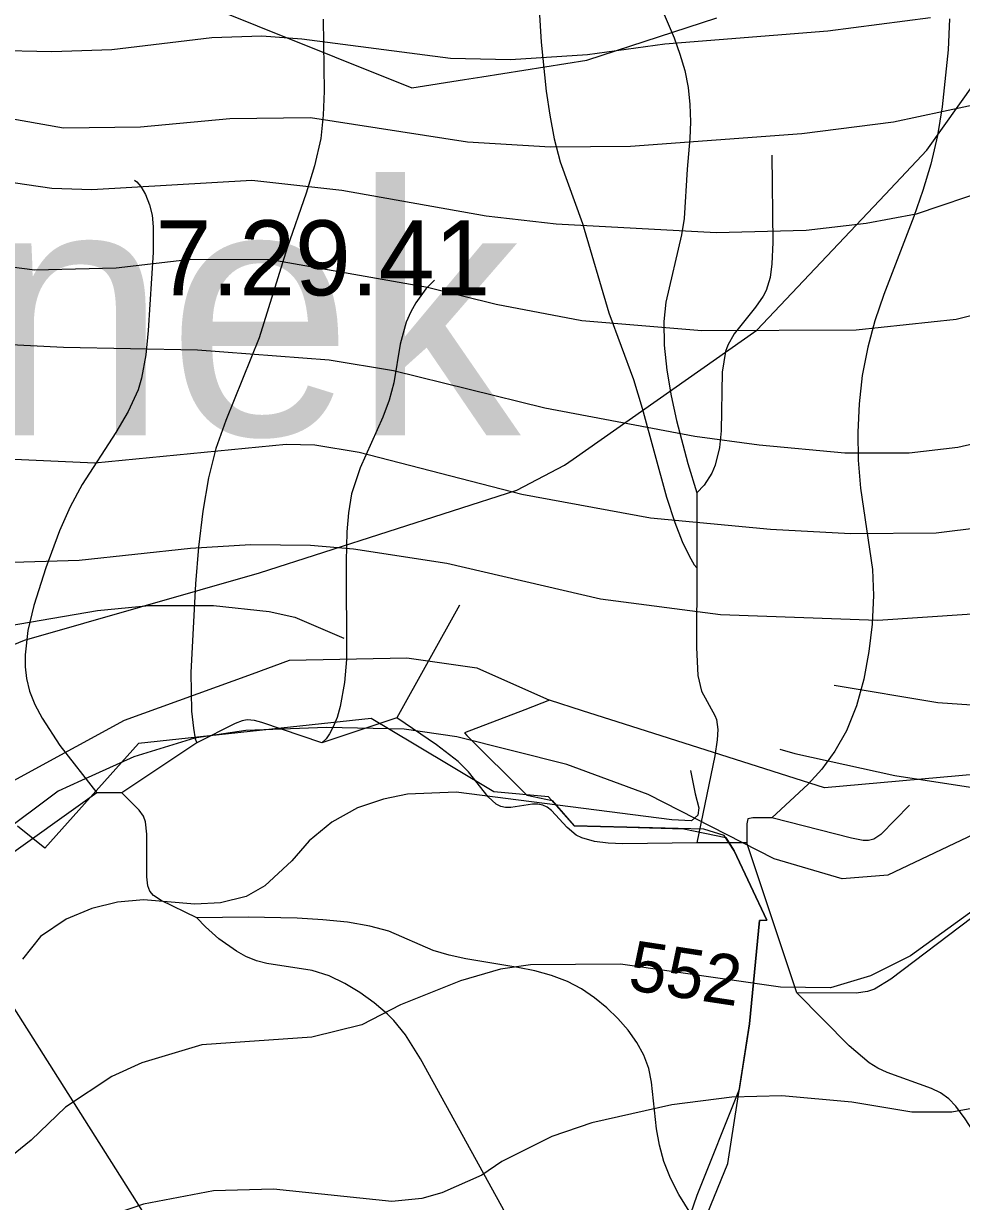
# Model space of a CAD drawing. Extents: x -709584 to -702006, y -1161789 to -1157496.
# Drawn here: x -706906.7 to -706719.1, y -1158698.7 to -1158463.2 of the extents above; entities that cross this region are included whole.
import ezdxf

# ---------------------------------------------------------------- set-up
doc = ezdxf.new("R2010")
doc.units = 0
for name, color, linetype in [('103_hranice KÚ', 7, 'Continuous'), ('104_název KÚ', 7, 'Continuous'), ('120_vrstevnice hlavní', 7, 'Continuous'), ('121_vrstevnice hlavní_popis', 7, 'Continuous'), ('122_vrstevnice základní', 7, 'Continuous'), ('408_BPEJ_linie', 7, 'Continuous'), ('409_BPEJ_popis', 7, 'Continuous'), ('411_akumulovaný odtok', 7, 'Continuous'), ('501_vodní tok', 7, 'Continuous')]:
    doc.layers.add(name, color=color, linetype=linetype)

msp = doc.modelspace()

# ---------------------------------------------------------------- linework, layer by layer
at = {"layer": '103_hranice KÚ'}
msp.add_lwpolyline([(-706792.98, -1158757.78), (-706765.83, -1158691.13), (-706761.49, -1158663.2), (-706760.89, -1158657.03), (-706759.47, -1158642.55), (-706758.03, -1158642.46), (-706764.53, -1158628.58), (-706766.51, -1158625.51), (-706770.62, -1158624.28), (-706786.02, -1158623.88), (-706796.57, -1158623.6), (-706801.65, -1158617.78), (-706812.63, -1158616.78), (-706828.56, -1158607.24), (-706837.14, -1158602.11), (-706883.7, -1158607.17), (-706902.42, -1158628.07), (-706907.88, -1158623.65)], dxfattribs=at)
msp.add_lwpolyline([(-706792.98, -1158757.78), (-706765.83, -1158691.13), (-706761.49, -1158663.2), (-706760.89, -1158657.03), (-706759.47, -1158642.55), (-706758.03, -1158642.46), (-706764.53, -1158628.58), (-706766.51, -1158625.51), (-706770.62, -1158624.28), (-706786.02, -1158623.88), (-706796.57, -1158623.6), (-706801.65, -1158617.78), (-706812.63, -1158616.78), (-706828.56, -1158607.24), (-706837.14, -1158602.11), (-706883.7, -1158607.17), (-706902.42, -1158628.07), (-706907.88, -1158623.65)], dxfattribs=at)
at = {"layer": '120_vrstevnice hlavní'}
for points in [[(-706915.84, -1158526.99), (-706898.7, -1158527.85), (-706871.84, -1158528.42), (-706845.56, -1158530.42), (-706832.7, -1158532.56), (-706802.41, -1158539.99), (-706772.41, -1158545.71), (-706759.55, -1158547.42), (-706742.41, -1158548.99), (-706729.55, -1158548.99), (-706719.83, -1158547.85), (-706705.26, -1158544.56)], [(-706773.29, -1158612.57), (-706772.36, -1158617.22), (-706771.62, -1158620.01), (-706771.8, -1158621.5), (-706773.1, -1158622.61), (-706777.01, -1158622.43), (-706820.12, -1158616.85), (-706829.84, -1158617.28), (-706834.7, -1158618.28), (-706839.84, -1158620), (-706844.98, -1158622.85), (-706849.56, -1158626.57), (-706852.98, -1158630.57), (-706858.41, -1158635.57), (-706862.13, -1158637.71), (-706867.27, -1158639), (-706872.41, -1158639.28), (-706882.7, -1158638.43), (-706887.84, -1158638.85), (-706892.99, -1158640.14), (-706898.13, -1158642.28), (-706903.27, -1158645.71), (-706906.84, -1158650.28)]]:
    msp.add_lwpolyline(points, dxfattribs=at)
at = {"layer": '122_vrstevnice základní'}
for points in [[(-706725.26, -1158461.99), (-706745.84, -1158464.7), (-706778.41, -1158467.28), (-706793.84, -1158469.42), (-706809.27, -1158470.42), (-706821.27, -1158470.13), (-706850.98, -1158466.28), (-706858.98, -1158465.7), (-706868.98, -1158465.99), (-706888.99, -1158468.42), (-706900.99, -1158468.85), (-706912.99, -1158468.56), (-706924.99, -1158467.28), (-706934.99, -1158465.13), (-706954.99, -1158462.13)], [(-707219.14, -1158470.42), (-707187.57, -1158488.99), (-707177.29, -1158493.85), (-707160.14, -1158499.71), (-707144.71, -1158502.56), (-707125.85, -1158504.85), (-707089.85, -1158506.56), (-707032.99, -1158506.85), (-706943.99, -1158502.85), (-706932.42, -1158504.42), (-706916.42, -1158510.85), (-706904.42, -1158512.42), (-706888.13, -1158511.99), (-706873.27, -1158510.28), (-706857.23, -1158510.37), (-706825.84, -1158515.85), (-706812.12, -1158519.28), (-706794.98, -1158522.56), (-706770.98, -1158524.56), (-706740.12, -1158524.42), (-706720.12, -1158522.28), (-706708.12, -1158519.28)], [(-706914.13, -1158481.28), (-706898.7, -1158483.99), (-706883.27, -1158483.85), (-706865.41, -1158482.13), (-706849.28, -1158481.95), (-706817.84, -1158486.85), (-706801.27, -1158487.85), (-706785.27, -1158487.7), (-706750.98, -1158485.13), (-706732.69, -1158482.85), (-706712.69, -1158478.56)], [(-706698.12, -1158491.13), (-706728.12, -1158501.28), (-706738.12, -1158503.13), (-706750.12, -1158504.56), (-706768.12, -1158504.99), (-706800.12, -1158503.28), (-706814.12, -1158501.71), (-706842.98, -1158496.56), (-706860.98, -1158494.56), (-706892.99, -1158496.42), (-706900.99, -1158496.13), (-706910.99, -1158494.71)], [(-706933.56, -1158549.14), (-706892.42, -1158550.99), (-706854.13, -1158547.28), (-706848.41, -1158547.42), (-706839.56, -1158548.85), (-706806.98, -1158557.28), (-706781.27, -1158561.99), (-706757.27, -1158564.28), (-706741.26, -1158565.14), (-706724.12, -1158564.99), (-706714.98, -1158563.85)], [(-706708.98, -1158580.71), (-706735.84, -1158582.57), (-706767.27, -1158581.42), (-706791.27, -1158578.28), (-706822, -1158571.16), (-706840.7, -1158568.28), (-706849.27, -1158567.56), (-706861.27, -1158567.42), (-706873.27, -1158568.14), (-706895.56, -1158570.57), (-706910.99, -1158570.99)], [(-706652.19, -1158576.86), (-706653.33, -1158576.86), (-706658.35, -1158581.33), (-706669.23, -1158591.94), (-706673.7, -1158594.45), (-706681.96, -1158597.75), (-706689.55, -1158599.14), (-706705.55, -1158600.28), (-706723.83, -1158599), (-706744.55, -1158595.57)], [(-706936.99, -1158588.28), (-706891.84, -1158580.57), (-706881.56, -1158579.57), (-706868.7, -1158579.57), (-706857.56, -1158580.71), (-706852.41, -1158581.85), (-706842.63, -1158586.06)], [(-706755.43, -1158608.28), (-706752.41, -1158609.14), (-706732.41, -1158613.57), (-706716.41, -1158616)], [(-706709.26, -1158635.14), (-706729.26, -1158649.57), (-706737.26, -1158653.57), (-706745.27, -1158656), (-706755.27, -1158655.86), (-706787.27, -1158651.28), (-706805.27, -1158651.43), (-706811.27, -1158652.28), (-706819.27, -1158654.57), (-706831.27, -1158659.43), (-706838.98, -1158663.43), (-706848.98, -1158665.86), (-706870.98, -1158667.43), (-706882.99, -1158671), (-706888.99, -1158673.71), (-706898.27, -1158679.86), (-706905.13, -1158686.43), (-706916.27, -1158695.43)], [(-706716.98, -1158680.14), (-706720.98, -1158680.86), (-706728.98, -1158680.86), (-706740.98, -1158678.86), (-706754.98, -1158677.57), (-706764.98, -1158677.86), (-706776.98, -1158679.43), (-706792.98, -1158683), (-706800.98, -1158685.71), (-706810.98, -1158690.71), (-706814.98, -1158693.43), (-706822.98, -1158697), (-706826.98, -1158698.14), (-706832.98, -1158698.71), (-706856.7, -1158696.29), (-706868.7, -1158696.57), (-706882.7, -1158699.29), (-706890.7, -1158702), (-706900.7, -1158707), (-706939.56, -1158734.43)]]:
    msp.add_lwpolyline(points, dxfattribs=at)
at = {"layer": '408_BPEJ_linie'}
for points in [[(-707049, -1158647), (-707042.67, -1158643.42), (-707037.5, -1158640.5), (-707014.28, -1158630.93), (-706966.44, -1158611.21), (-706962.77, -1158609.7), (-706906.5, -1158586.5), (-706859.5, -1158573), (-706808, -1158556.5), (-706798.5, -1158551.5), (-706796.77, -1158550.28), (-706796.71, -1158550.25), (-706760, -1158524.5), (-706734.35, -1158497.34), (-706726, -1158488.5), (-706694, -1158443.5)], [(-706875.4, -1158457.34), (-706829, -1158476), (-706818.48, -1158474.35), (-706815.02, -1158473.8), (-706794, -1158470.5), (-706768, -1158462)], [(-707049, -1158647), (-707021.5, -1158652.5), (-707018.24, -1158647.2), (-707013.5, -1158639.5), (-706984.3, -1158647.51), (-706982.5, -1158648), (-706987.06, -1158657.69), (-706990.5, -1158665), (-706961.62, -1158670.96), (-706959, -1158671.5), (-706952.5, -1158665), (-706937, -1158634.5), (-706924.51, -1158624.28), (-706920.5, -1158621), (-706905.83, -1158613.02), (-706886.5, -1158602.5), (-706860.87, -1158593.18), (-706853.5, -1158590.5), (-706830, -1158590), (-706816, -1158592), (-706801.5, -1158598.5)], [(-706801.5, -1158598.5), (-706806.41, -1158600.38), (-706818.5, -1158605), (-706817.99, -1158605.51), (-706806.13, -1158617.37), (-706806, -1158617.5), (-706800.96, -1158618.57), (-706796.57, -1158623.6), (-706786.02, -1158623.88), (-706774.62, -1158624.18), (-706766.22, -1158625.96), (-706764.53, -1158628.58), (-706758.03, -1158642.46), (-706759.47, -1158642.55), (-706760.89, -1158657.03), (-706761.49, -1158663.2), (-706763.53, -1158676.32), (-706772, -1158697.5), (-706785.5, -1158736.5), (-706789.09, -1158748.24), (-706792.98, -1158757.78), (-706793.91, -1158760.65)], [(-706712.12, -1158612.92), (-706746.5, -1158616), (-706787.91, -1158602.82), (-706794.88, -1158600.61), (-706801.5, -1158598.5)]]:
    msp.add_lwpolyline(points, dxfattribs=at)
at = {"layer": '411_akumulovaný odtok'}
for p, q in [((-706771.99, -1158557), (-706771.99, -1158572)), ((-706819.49, -1158579.5), (-706831.99, -1158602)), ((-706831.99, -1158602), (-706846.99, -1158607)), ((-706871.99, -1158607), (-706886.99, -1158617)), ((-706891.99, -1158617), (-706926.99, -1158642)), ((-706886.99, -1158617), (-706891.99, -1158617)), ((-706761.99, -1158627), (-706771.99, -1158627)), ((-706751.99, -1158657), (-706761.99, -1158627))]:
    msp.add_line(p, q, dxfattribs=at)
for points in [[(-706805.3, -1158432), (-706803.11, -1158466.89), (-706802.12, -1158476.69), (-706801.41, -1158481.5), (-706800.51, -1158486.21), (-706799.32, -1158490.79), (-706794.86, -1158503.18), (-706789.6, -1158521.04), (-706784.65, -1158534.33), (-706782.91, -1158540.1), (-706778.09, -1158557.88), (-706776.43, -1158562.93), (-706774.92, -1158566.71), (-706773.56, -1158569.59), (-706772.53, -1158571.41), (-706771.99, -1158572)], [(-706782.07, -1158453.04), (-706776.56, -1158466), (-706775.39, -1158469.26), (-706774.44, -1158472.54), (-706773.77, -1158475.95), (-706773.39, -1158479.38), (-706773.27, -1158482.79), (-706773.38, -1158486.15), (-706773.97, -1158492.31), (-706774.56, -1158502.12), (-706775.1, -1158505.43), (-706778.23, -1158518.87), (-706778.64, -1158522.74), (-706778.55, -1158527.46), (-706778.01, -1158532.49), (-706777.13, -1158537.61), (-706776.05, -1158542.57), (-706773.8, -1158551.12), (-706771.99, -1158557)], [(-706846.76, -1158462.31), (-706846.57, -1158476.7), (-706846.72, -1158481.46), (-706847.22, -1158486.16), (-706848.44, -1158491.65), (-706850.13, -1158497.08), (-706853.96, -1158508.02), (-706859.56, -1158526.03), (-706866.21, -1158542.56), (-706868.18, -1158548.15), (-706869.65, -1158554.01), (-706870.78, -1158560.69), (-706871.64, -1158567.86), (-706872.27, -1158575.21), (-706873.21, -1158592.91), (-706873.06, -1158600.68), (-706872.7, -1158604.04), (-706872.31, -1158606.22), (-706871.99, -1158607)], [(-706721.48, -1158462.19), (-706721.72, -1158468.43), (-706722.91, -1158479.8), (-706723.88, -1158485.56), (-706725.2, -1158491.31), (-706726.78, -1158496.56), (-706728.63, -1158501.77), (-706734.61, -1158517.36), (-706736.38, -1158522.61), (-706737.84, -1158527.91), (-706738.91, -1158533.52), (-706739.56, -1158539.18), (-706739.83, -1158544.85), (-706739.74, -1158550.5), (-706739.29, -1158556.08), (-706736.89, -1158572.35), (-706736.68, -1158577.55), (-706736.97, -1158583.25), (-706737.58, -1158588.74), (-706738.58, -1158594.26), (-706740.06, -1158599.61), (-706742.08, -1158604.59), (-706744.41, -1158608.69), (-706747.02, -1158612.27), (-706749.71, -1158615.28), (-706756.99, -1158622)], [(-706756.99, -1158489.5), (-706756.81, -1158506.95), (-706756.98, -1158511.22), (-706757.35, -1158513.96), (-706758.13, -1158516.53), (-706758.73, -1158517.7), (-706760.26, -1158519.89), (-706764.53, -1158525.19), (-706765.84, -1158527.48), (-706766.29, -1158528.76), (-706766.95, -1158532.9), (-706767.14, -1158544.59), (-706767.48, -1158547.95), (-706768.37, -1158551.47), (-706769.04, -1158553.07), (-706770.56, -1158555.51), (-706771.99, -1158557)], [(-706884.49, -1158494.5), (-706883.99, -1158494.81), (-706883.19, -1158495.78), (-706882.26, -1158497.34), (-706881.44, -1158499.41), (-706880.97, -1158501.5), (-706880.73, -1158503.84), (-706880.76, -1158508.96), (-706881.73, -1158524.54), (-706882.19, -1158529.39), (-706883.05, -1158534.11), (-706883.73, -1158536.39), (-706885.71, -1158540.74), (-706888.21, -1158544.92), (-706894.94, -1158555.32), (-706897.35, -1158559.8), (-706899.46, -1158564.61), (-706902.23, -1158572), (-706904.59, -1158579.51), (-706905.78, -1158584.54), (-706906.33, -1158589.44), (-706906.31, -1158591.81), (-706906.07, -1158594.16), (-706905.47, -1158596.64), (-706904.39, -1158599.31), (-706902.94, -1158602.07), (-706899.4, -1158607.53), (-706891.99, -1158617)], [(-706824.49, -1158514.5), (-706826.2, -1158516.23), (-706828.23, -1158519.02), (-706829.22, -1158520.79), (-706830.11, -1158522.86), (-706831.37, -1158527.29), (-706832.6, -1158534.98), (-706833.52, -1158538.5), (-706834.83, -1158541.91), (-706839.33, -1158552.04), (-706841.07, -1158557.22), (-706841.69, -1158560.99), (-706841.98, -1158564.83), (-706842.11, -1158570.67), (-706842.07, -1158590.31), (-706842.45, -1158594.97), (-706843.33, -1158599.77), (-706843.96, -1158601.95), (-706844.72, -1158603.83), (-706845.46, -1158605.2), (-706846.15, -1158606.21), (-706846.99, -1158607)], [(-706771.99, -1158572), (-706772.06, -1158587.96), (-706771.78, -1158593.53), (-706771.05, -1158596.64), (-706768.4, -1158601.51), (-706768.1, -1158602.36), (-706767.82, -1158604.31), (-706767.91, -1158606.38), (-706768.38, -1158609.59), (-706771.99, -1158627)], [(-706846.99, -1158607), (-706858.99, -1158602.95), (-706860.48, -1158602.54), (-706861.96, -1158602.39), (-706862.93, -1158602.58), (-706864.37, -1158603.13), (-706871.99, -1158607)], [(-706771.99, -1158627), (-706786.82, -1158627.17), (-706789.72, -1158627.04), (-706792.47, -1158626.72), (-706794.99, -1158626.03), (-706796.11, -1158625.47), (-706797.93, -1158623.95), (-706801.1, -1158620.52), (-706801.93, -1158619.88), (-706802.83, -1158619.44), (-706803.81, -1158619.25), (-706804.84, -1158619.25), (-706809.2, -1158619.91), (-706810.24, -1158619.92), (-706811.21, -1158619.74), (-706812.11, -1158619.3), (-706813.72, -1158617.83), (-706817.64, -1158612.8), (-706819.71, -1158610.75), (-706824.06, -1158607.38), (-706831.99, -1158602)], [(-706871.99, -1158642), (-706879.16, -1158638.55), (-706880.68, -1158637.52), (-706881.43, -1158636.66), (-706881.82, -1158635.6), (-706882.03, -1158633.77), (-706881.99, -1158625.27), (-706882.25, -1158622.77), (-706882.68, -1158621.65), (-706883.54, -1158620.46), (-706886.99, -1158617)], [(-706729.49, -1158619.5), (-706735.2, -1158625.31), (-706736.63, -1158626.27), (-706737.66, -1158626.54), (-706738.77, -1158626.51), (-706741.08, -1158626.06), (-706756.99, -1158622)], [(-706756.99, -1158622), (-706760.82, -1158621.97), (-706761.8, -1158622.19), (-706762.02, -1158623.17), (-706761.99, -1158627)], [(-706771.68, -1158703.67), (-706775.62, -1158697.32), (-706777.26, -1158694.07), (-706778.58, -1158690.75), (-706779.48, -1158687.48), (-706780.09, -1158684.18), (-706781.09, -1158674.86), (-706781.63, -1158672.11), (-706782.62, -1158669.47), (-706784.03, -1158666.92), (-706785.77, -1158664.48), (-706787.79, -1158662.16), (-706790.03, -1158659.98), (-706792.46, -1158657.97), (-706795.08, -1158656.2), (-706797.88, -1158654.71), (-706801.06, -1158653.51), (-706804.39, -1158652.62), (-706807.82, -1158651.93), (-706818.21, -1158650.21), (-706821.55, -1158649.48), (-706824.74, -1158648.53), (-706833.62, -1158644.7), (-706837.39, -1158643.65), (-706841.89, -1158642.89), (-706846.83, -1158642.37), (-706851.96, -1158642.06), (-706861.73, -1158641.87), (-706871.99, -1158642)], [(-706806.99, -1158707), (-706827.26, -1158670.2), (-706830.29, -1158665.41), (-706832.61, -1158662.5), (-706833.84, -1158661.25), (-706836.53, -1158658.98), (-706839.42, -1158656.93), (-706842.43, -1158655.11), (-706845.57, -1158653.58), (-706848.94, -1158652.52), (-706858.03, -1158651.16), (-706860.09, -1158650.58), (-706862.18, -1158649.73), (-706864.1, -1158648.68), (-706867.58, -1158646.19), (-706870.27, -1158643.81), (-706871.99, -1158642)], [(-706716.99, -1158642), (-706733.22, -1158654.26), (-706736.45, -1158656.28), (-706737.86, -1158656.76), (-706740.13, -1158657.05), (-706751.99, -1158657)], [(-706881.99, -1158702), (-706910.95, -1158656.28), (-706913.59, -1158652.41), (-706915.49, -1158650.08), (-706916.54, -1158649.08), (-706917.73, -1158648.25), (-706919.19, -1158647.66), (-706920.89, -1158647.26), (-706924.65, -1158646.88), (-706931.99, -1158647)], [(-706711.99, -1158692), (-706718.36, -1158682.18), (-706720.24, -1158679.68), (-706721.64, -1158678.21), (-706723.25, -1158677.02), (-706725.06, -1158676.11), (-706733.91, -1158672.9), (-706735.81, -1158672.06), (-706737.57, -1158670.99), (-706741.53, -1158667.58), (-706751.99, -1158657)]]:
    msp.add_lwpolyline(points, dxfattribs=at)
at = {"layer": '501_vodní tok'}
msp.add_lwpolyline([(-706705.87, -1158620.22), (-706733.83, -1158633.48), (-706742.96, -1158634.2), (-706756.52, -1158630.18), (-706781.76, -1158617.36), (-706798.02, -1158611.37), (-706819.99, -1158605.81), (-706830.57, -1158604.3), (-706846.1, -1158603.95), (-706862.22, -1158604.53), (-706872.49, -1158606.09), (-706884.61, -1158609.8), (-706895.08, -1158614.51), (-706899.73, -1158616.65), (-706912, -1158625.78)], dxfattribs=at)

# ---------------------------------------------------------------- texts
at = {"layer": '104_název KÚ'}
msp.add_text('k. ú. Člunek', height=50, dxfattribs=at).set_placement((-707160.35, -1158545.5))
at = {"layer": '121_vrstevnice hlavní_popis'}
msp.add_text('552', height=10, rotation=351.4101, dxfattribs=at).set_placement((-706786.02, -1158656.35))
at = {"layer": '409_BPEJ_popis'}
msp.add_text('7.29.41', height=15, dxfattribs=at).set_placement((-706880.25, -1158517.52))

doc.saveas('drawing.dxf')
